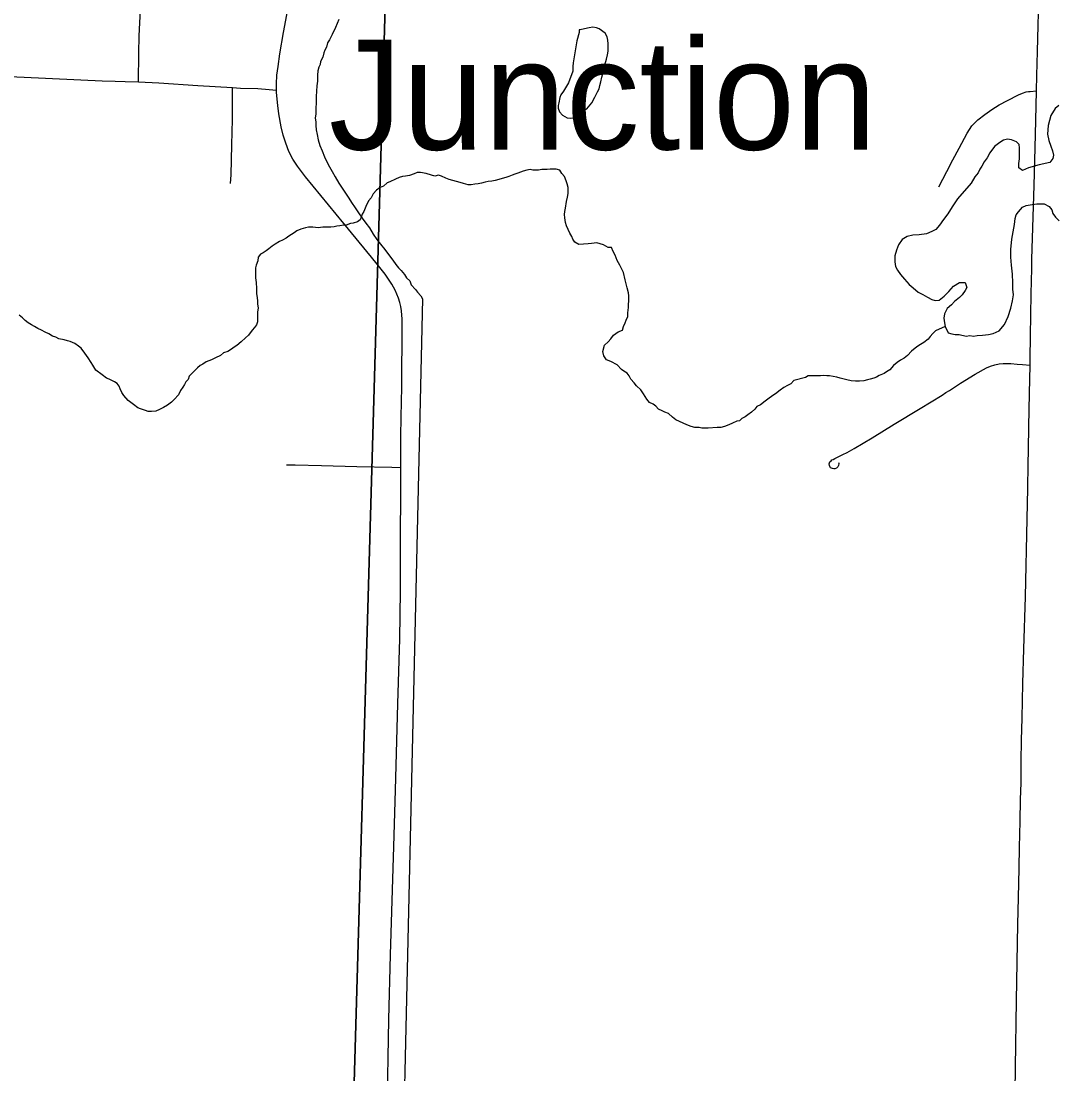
# Model space of a CAD drawing. Extents: x 2.4 to 73.1, y 4.5 to 25.6.
# Drawn here: x 33.3622 to 33.7341, y 19.1088 to 19.4866 of the extents above; entities that cross this region are included whole.
import ezdxf

# ---------------------------------------------------------------- set-up
doc = ezdxf.new("R2010")
doc.units = 0
for name, color, linetype in [('GM_X_County_Road', 7, 'Continuous'), ('GM_X_Major_River', 7, 'Continuous'), ('GM_X_Minor_Lake', 7, 'Continuous'), ('GM_X_Minor_River', 7, 'Continuous'), ('GM_X_Section', 7, 'Continuous'), ('GM_X_Township_Road', 7, 'Continuous'), ('GM_X_Unincorporated_Text', 7, 'Continuous')]:
    doc.layers.add(name, color=color, linetype=linetype)

msp = doc.modelspace()

# ---------------------------------------------------------------- linework, layer by layer
at = {"layer": 'GM_X_County_Road'}
for points in [[(33.72673, 19.4615), (33.72686, 19.46698), (33.72708, 19.47563), (33.72764, 19.49894), (33.72818, 19.52493)], [(33.40433, 19.4648), (33.40447, 19.47499), (33.40463, 19.48124), (33.40501, 19.49055), (33.40516, 19.4977)], [(33.33732, 19.4676), (33.36335, 19.46647), (33.39129, 19.46517), (33.39601, 19.46503), (33.3995, 19.46494), (33.40433, 19.4648)], [(33.72444, 19.36313), (33.72448, 19.36539), (33.72461, 19.37357), (33.72471, 19.38099), (33.72483, 19.38865), (33.72503, 19.39777), (33.7251, 19.40109), (33.72584, 19.42762), (33.72622, 19.4411), (33.72646, 19.45092), (33.72673, 19.4615)], [(33.71853, 19.06611), (33.71919, 19.11119), (33.71957, 19.13514), (33.72, 19.16249), (33.72023, 19.172), (33.72049, 19.18259), (33.72062, 19.1901), (33.72069, 19.19465), (33.72081, 19.19942), (33.72101, 19.20724), (33.72117, 19.2132), (33.72125, 19.22086), (33.72134, 19.22855), (33.72153, 19.23649), (33.72182, 19.24892), (33.72212, 19.26135), (33.72273, 19.27999), (33.72342, 19.30797), (33.72363, 19.31885), (33.72373, 19.32747), (33.7238, 19.33283), (33.72398, 19.34114), (33.72424, 19.35297), (33.72444, 19.36313)]]:
    msp.add_lwpolyline(points, dxfattribs=at)
at = {"layer": 'GM_X_Major_River'}
for points in [[(33.73473, 19.45629), (33.7334, 19.45516), (33.73187, 19.45269), (33.73091, 19.44908), (33.73072, 19.44604), (33.73109, 19.44376), (33.73185, 19.44167), (33.73242, 19.43996), (33.73279, 19.43843), (33.7326, 19.43729), (33.73146, 19.43578), (33.72765, 19.43503), (33.72385, 19.4339), (33.72175, 19.43296), (33.72042, 19.43391), (33.72043, 19.43543), (33.72062, 19.43714), (33.72063, 19.43942), (33.72063, 19.44113), (33.72044, 19.44227), (33.71949, 19.44323), (33.71778, 19.44399), (33.71626, 19.44419), (33.71493, 19.44381), (33.7136, 19.44305), (33.71169, 19.44154), (33.70998, 19.43926), (33.70902, 19.43755), (33.70788, 19.43604), (33.70712, 19.43452), (33.70635, 19.43338), (33.70578, 19.43205), (33.70464, 19.43073), (33.7033, 19.42845), (33.69835, 19.42276), (33.69644, 19.41992), (33.69491, 19.41745), (33.69339, 19.41536), (33.69186, 19.41328), (33.69053, 19.41176), (33.6892, 19.41101), (33.68729, 19.41025), (33.68463, 19.40988), (33.68235, 19.4097)], [(33.68235, 19.4097), (33.68026, 19.40932), (33.67854, 19.40819), (33.67721, 19.40629), (33.67644, 19.40439), (33.67587, 19.4023), (33.67587, 19.40021), (33.67605, 19.3985), (33.67681, 19.39717), (33.67795, 19.39564), (33.67928, 19.39393), (33.68098, 19.39202), (33.6825, 19.39088), (33.68421, 19.38935), (33.68592, 19.3884), (33.68763, 19.38744), (33.68915, 19.38668), (33.69029, 19.38629), (33.69181, 19.38648), (33.69352, 19.38781), (33.69524, 19.38951), (33.69695, 19.39141), (33.69905, 19.39273), (33.70114, 19.39272), (33.70171, 19.39101), (33.70113, 19.38987), (33.69999, 19.38836), (33.69904, 19.38741), (33.69732, 19.38589), (33.69618, 19.38476), (33.69466, 19.38343), (33.6937, 19.38153), (33.69351, 19.38001), (33.69369, 19.3783), (33.69388, 19.37697), (33.69502, 19.37469), (33.69635, 19.3743), (33.69749, 19.37411), (33.69901, 19.37411), (33.70148, 19.37353), (33.70281, 19.37371), (33.70414, 19.37352), (33.70547, 19.37371), (33.70738, 19.37389), (33.70947, 19.37407), (33.71118, 19.37445), (33.71327, 19.37539), (33.71518, 19.37767), (33.71652, 19.38052), (33.71747, 19.38355), (33.71805, 19.38621), (33.71843, 19.3883), (33.71825, 19.39039), (33.71825, 19.39267), (33.71807, 19.39572), (33.71769, 19.39895), (33.71751, 19.4018), (33.71751, 19.40465), (33.7179, 19.40826), (33.71829, 19.41092), (33.71886, 19.41358), (33.71906, 19.41567), (33.71944, 19.417), (33.7202, 19.41814), (33.72173, 19.41984), (33.72306, 19.42041), (33.72515, 19.42078), (33.72686, 19.42097), (33.72838, 19.42096), (33.72953, 19.42096), (33.73123, 19.42), (33.73218, 19.41886), (33.73256, 19.41753), (33.73351, 19.4162), (33.73484, 19.41486)]]:
    msp.add_lwpolyline(points, dxfattribs=at)
at = {"layer": 'GM_X_Minor_Lake'}
for points in [[(33.56176, 19.47953), (33.56041, 19.47163), (33.56021, 19.4703), (33.56021, 19.46859), (33.55868, 19.46442), (33.55696, 19.46138), (33.55601, 19.46005), (33.55563, 19.4591), (33.55524, 19.45721), (33.55505, 19.45625), (33.55505, 19.45531), (33.55543, 19.45397), (33.55657, 19.45283), (33.55827, 19.45188), (33.5596, 19.45168), (33.56056, 19.45187), (33.56208, 19.45281), (33.56341, 19.45395), (33.56532, 19.45508), (33.56703, 19.45717), (33.56818, 19.45926), (33.56913, 19.46116), (33.5697, 19.46229), (33.5699, 19.46343), (33.57028, 19.46476), (33.57066, 19.46647), (33.57124, 19.46856), (33.57181, 19.47084), (33.57239, 19.47293), (33.57277, 19.47445), (33.57296, 19.47578), (33.57296, 19.4773), (33.57297, 19.47844), (33.57278, 19.47977), (33.57259, 19.48091), (33.57183, 19.48224), (33.56975, 19.48377), (33.5688, 19.48415), (33.56746, 19.48435), (33.56613, 19.48416), (33.56442, 19.48379), (33.5629, 19.48341), (33.56252, 19.48341), (33.56252, 19.48322), (33.56252, 19.48246)], [(33.56252, 19.48246), (33.56176, 19.47953)]]:
    msp.add_lwpolyline(points, dxfattribs=at)
at = {"layer": 'GM_X_Minor_River'}
for points in [[(33.47621, 19.48709), (33.47506, 19.48424), (33.47391, 19.48177), (33.47296, 19.47987), (33.4722, 19.47874), (33.47181, 19.47722), (33.47124, 19.47608), (33.47086, 19.47513), (33.47048, 19.47361), (33.46971, 19.47209), (33.46952, 19.47095), (33.46914, 19.47), (33.46875, 19.46867), (33.46856, 19.46715), (33.46856, 19.46506), (33.46836, 19.46335), (33.46816, 19.45955), (33.46816, 19.45727), (33.46797, 19.45537), (33.46796, 19.45328), (33.46777, 19.45176), (33.46796, 19.45043), (33.46795, 19.4491), (33.46814, 19.44758), (33.46852, 19.44587)], [(33.46852, 19.44587), (33.46889, 19.44397), (33.46946, 19.44187), (33.47022, 19.43997), (33.47116, 19.43788), (33.47211, 19.43578), (33.47287, 19.43426), (33.47382, 19.43255), (33.47495, 19.43064), (33.47628, 19.42836), (33.47988, 19.42303), (33.48083, 19.4215), (33.48216, 19.4196), (33.48329, 19.4177), (33.48462, 19.41579), (33.48595, 19.41408), (33.48727, 19.41236), (33.4886, 19.41008), (33.48993, 19.40817), (33.49126, 19.40646), (33.49277, 19.40455), (33.49448, 19.40227), (33.49562, 19.40074), (33.49675, 19.39922), (33.4977, 19.39808), (33.49865, 19.39712), (33.49979, 19.3956), (33.50055, 19.39446), (33.50169, 19.39331), (33.50225, 19.39198), (33.50377, 19.39027), (33.50453, 19.38932), (33.50567, 19.38798), (33.50624, 19.38684), (33.50624, 19.38684)], [(33.57485, 19.3739), (33.57656, 19.37504), (33.57809, 19.3756), (33.57847, 19.37693), (33.57904, 19.37826), (33.57942, 19.37921), (33.58, 19.38054), (33.58, 19.38187), (33.58019, 19.38377), (33.5802, 19.38491), (33.58039, 19.38624), (33.58039, 19.38795), (33.5802, 19.38909), (33.57983, 19.3908), (33.57945, 19.39232), (33.57907, 19.39366), (33.57851, 19.39632), (33.57718, 19.39898), (33.57623, 19.4007), (33.57548, 19.4026), (33.57472, 19.40393), (33.57415, 19.40526), (33.57301, 19.40527), (33.5713, 19.40622), (33.56883, 19.40699), (33.56693, 19.40681), (33.56579, 19.40662), (33.56237, 19.40644), (33.56104, 19.4072), (33.56028, 19.40835), (33.5599, 19.4093), (33.55914, 19.41044), (33.55801, 19.4131), (33.55763, 19.41425), (33.55744, 19.41596), (33.55725, 19.4171), (33.55745, 19.41824), (33.55764, 19.41938), (33.55802, 19.42185), (33.55841, 19.42337), (33.5586, 19.4247), (33.5586, 19.42584), (33.5586, 19.42679), (33.55823, 19.42812), (33.55785, 19.42926), (33.55728, 19.43078), (33.55633, 19.43192), (33.55557, 19.43307), (33.55425, 19.43345), (33.55329, 19.43345), (33.55215, 19.43346), (33.55101, 19.43327), (33.54911, 19.43328), (33.54797, 19.43309), (33.54702, 19.43309), (33.54588, 19.4331), (33.54493, 19.43329), (33.54379, 19.4331), (33.54245, 19.43273), (33.54055, 19.43197), (33.53941, 19.43159), (33.53846, 19.43122), (33.53732, 19.43084), (33.53618, 19.43046), (33.53237, 19.42933), (33.53123, 19.42915), (33.5299, 19.42896), (33.52876, 19.42877), (33.52742, 19.4284), (33.52628, 19.42821), (33.52514, 19.42803), (33.52381, 19.42784), (33.52267, 19.42784), (33.52096, 19.42823), (33.51982, 19.42861), (33.51849, 19.42899), (33.51716, 19.42938), (33.51583, 19.42976), (33.51469, 19.43015), (33.51317, 19.43091), (33.51203, 19.43129), (33.5107, 19.43092), (33.50956, 19.4313), (33.50766, 19.43188), (33.50557, 19.43226), (33.50443, 19.43227), (33.50328, 19.4317), (33.50157, 19.43114), (33.50024, 19.43095), (33.4991, 19.43076), (33.49796, 19.43039), (33.49663, 19.42982), (33.49453, 19.42888), (33.49358, 19.4285), (33.49225, 19.42736), (33.49111, 19.42679), (33.48977, 19.42585), (33.48863, 19.42452), (33.48787, 19.42319), (33.48691, 19.42206), (33.48596, 19.41997)], [(33.48596, 19.41997), (33.48519, 19.41826), (33.48462, 19.41731), (33.48424, 19.41617), (33.48386, 19.41522), (33.48291, 19.41447), (33.48138, 19.41409), (33.48043, 19.4139), (33.47891, 19.41334), (33.47796, 19.41334), (33.47663, 19.41315), (33.47549, 19.41297), (33.47454, 19.41278), (33.47339, 19.41259), (33.47206, 19.4126), (33.47054, 19.4126), (33.46883, 19.41242), (33.46693, 19.41261), (33.46541, 19.41262), (33.46427, 19.41243), (33.46256, 19.41186), (33.46122, 19.4113), (33.46027, 19.41054), (33.45932, 19.40997), (33.45837, 19.40941), (33.45741, 19.40865), (33.45608, 19.40789), (33.45494, 19.40752), (33.45342, 19.40657), (33.45228, 19.40581), (33.45113, 19.40487), (33.45018, 19.40411), (33.44904, 19.40335), (33.44809, 19.40297), (33.44732, 19.40184), (33.44713, 19.40051), (33.44656, 19.39899), (33.44637, 19.39804), (33.44636, 19.39671), (33.44636, 19.39557), (33.44636, 19.39443), (33.44655, 19.39272), (33.44673, 19.39063), (33.44673, 19.38872), (33.44692, 19.38739), (33.4471, 19.38606), (33.4471, 19.38511), (33.44729, 19.38359), (33.44709, 19.38226), (33.44709, 19.38093), (33.44709, 19.37998), (33.44709, 19.37865), (33.4467, 19.37751), (33.44594, 19.37656), (33.44518, 19.37562), (33.44385, 19.37391), (33.4427, 19.37296), (33.44118, 19.37145), (33.43965, 19.37012), (33.4387, 19.36955), (33.43775, 19.3688), (33.43642, 19.36804), (33.4349, 19.36747), (33.43375, 19.36653), (33.43204, 19.36577), (33.43052, 19.36502), (33.42861, 19.36426), (33.42747, 19.3635), (33.42652, 19.36294), (33.42557, 19.36218), (33.42462, 19.36123), (33.42252, 19.35915), (33.42214, 19.35801), (33.42137, 19.35706), (33.4208, 19.35611), (33.42023, 19.35516), (33.41947, 19.35403), (33.4187, 19.35251), (33.41718, 19.3508), (33.41623, 19.34985), (33.4147, 19.34872), (33.41337, 19.34796), (33.41185, 19.34721), (33.41052, 19.34664), (33.409, 19.34645), (33.40785, 19.34646), (33.4069, 19.34684), (33.405, 19.34742), (33.40405, 19.3478), (33.40253, 19.34894), (33.40158, 19.34971), (33.40064, 19.35047), (33.39912, 19.35218), (33.39836, 19.35333), (33.39779, 19.35466), (33.39741, 19.35561), (33.39666, 19.35656), (33.39571, 19.35714), (33.39381, 19.35809), (33.39286, 19.35847), (33.39134, 19.35962)], [(33.50624, 19.38684), (33.49354, 18.82719), (33.49979, 18.81443), (33.50897, 18.73858), (33.51523, 18.73229), (33.56466, 18.5149), (33.60773, 18.46536), (33.68701, 17.98522)], [(33.39134, 19.35962), (33.38906, 19.36134), (33.38792, 19.36305), (33.38735, 19.364), (33.38622, 19.36572), (33.38508, 19.36743), (33.38375, 19.36914), (33.3828, 19.36991), (33.38147, 19.37086), (33.37976, 19.37163), (33.37881, 19.37182), (33.37767, 19.3722), (33.37577, 19.37259), (33.37463, 19.37316), (33.37349, 19.37354), (33.37216, 19.37431), (33.37083, 19.37488), (33.36951, 19.37565), (33.36817, 19.37622), (33.36704, 19.37699), (33.3659, 19.37756), (33.36476, 19.37832), (33.36362, 19.37909), (33.36267, 19.38004), (33.36153, 19.38099)], [(33.69388, 19.37697), (33.69046, 19.37546), (33.6895, 19.37451), (33.68855, 19.37338), (33.68779, 19.37243), (33.68626, 19.37129), (33.68512, 19.37054), (33.68417, 19.36997), (33.68322, 19.36921), (33.68189, 19.36807), (33.68036, 19.36656), (33.67922, 19.36561), (33.67789, 19.36486), (33.67674, 19.3641), (33.67541, 19.36296), (33.67408, 19.36145), (33.67293, 19.36069), (33.67198, 19.36012), (33.67027, 19.35937), (33.66932, 19.3588), (33.66837, 19.35842), (33.66703, 19.35805), (33.66608, 19.35786), (33.66475, 19.35748), (33.66323, 19.3573), (33.66171, 19.3573), (33.66019, 19.3575), (33.65867, 19.35788), (33.65772, 19.35807), (33.6562, 19.35846), (33.65506, 19.35884), (33.65373, 19.35904), (33.6524, 19.35923), (33.65145, 19.35923), (33.65031, 19.35943), (33.64916, 19.35924), (33.64783, 19.35924), (33.64631, 19.35925), (33.64479, 19.35925), (33.64384, 19.35869), (33.63965, 19.35756), (33.63851, 19.35642), (33.63737, 19.35585), (33.63604, 19.3551), (33.6347, 19.35415), (33.63299, 19.35282), (33.63204, 19.35226), (33.63032, 19.35093), (33.62937, 19.35018), (33.62766, 19.34885), (33.62633, 19.34828), (33.62556, 19.34734), (33.62442, 19.3462), (33.62309, 19.34525), (33.62214, 19.3445), (33.62099, 19.34393), (33.62004, 19.34317), (33.61909, 19.34298), (33.61757, 19.34223), (33.61624, 19.34166), (33.61471, 19.3411), (33.61338, 19.34072), (33.61205, 19.34072), (33.60882, 19.34054), (33.60768, 19.34055), (33.60654, 19.34055), (33.60559, 19.34074), (33.60407, 19.34075), (33.60273, 19.34113), (33.60121, 19.34171), (33.59989, 19.34228), (33.59855, 19.34285), (33.59723, 19.34343), (33.59609, 19.34438), (33.59457, 19.34572), (33.59324, 19.34629), (33.59229, 19.34667), (33.59096, 19.34725), (33.59001, 19.34839), (33.58906, 19.34916), (33.58773, 19.34973), (33.58678, 19.35087), (33.58621, 19.35182), (33.58565, 19.35278), (33.5847, 19.3543), (33.58318, 19.35563), (33.58223, 19.35678), (33.58109, 19.35811), (33.58052, 19.35925), (33.57977, 19.36021), (33.57863, 19.36097), (33.57768, 19.36154), (33.57616, 19.36326), (33.57388, 19.3644), (33.57236, 19.36498), (33.57141, 19.3665), (33.57104, 19.36802), (33.57161, 19.3703), (33.57294, 19.37144), (33.5739, 19.37258), (33.57485, 19.3739)]]:
    msp.add_lwpolyline(points, dxfattribs=at)
at = {"layer": 'GM_X_Section'}
for points in [[(33.49557, 19.58326), (33.48089, 19.0765), (32.97722, 19.08485), (32.98811, 19.59151)], [(33.98098, 19.57169), (33.9688, 19.06715), (33.48089, 19.0765), (33.49557, 19.58326)]]:
    msp.add_lwpolyline(points, close=True, dxfattribs=at)
at = {"layer": 'GM_X_Township_Road'}
for points in [[(33.45391, 19.46181), (33.45386, 19.46404), (33.45403, 19.46714), (33.45445, 19.47021), (33.45503, 19.47482), (33.45643, 19.48247), (33.4587, 19.49469), (33.46088, 19.5066), (33.46401, 19.52172), (33.46596, 19.53083), (33.46608, 19.53145)], [(33.40433, 19.4648), (33.41169, 19.46436), (33.42559, 19.4635), (33.43813, 19.46269)], [(33.4374, 19.4283), (33.43756, 19.43137), (33.4378, 19.4421), (33.43811, 19.45129), (33.43813, 19.46048), (33.43813, 19.46269)], [(33.43813, 19.46269), (33.44101, 19.4625), (33.4472, 19.46232), (33.45125, 19.46201), (33.45391, 19.46181)], [(33.4985, 19.32643), (33.49855, 19.33323), (33.49856, 19.33787), (33.49876, 19.35024), (33.49883, 19.35486), (33.49887, 19.36098), (33.49903, 19.37182), (33.49905, 19.37648), (33.49903, 19.37957), (33.49877, 19.38261), (33.49852, 19.38411), (33.49817, 19.38562), (33.49772, 19.3871), (33.4971, 19.38861), (33.49644, 19.38997), (33.49584, 19.39113), (33.49527, 19.39214), (33.49453, 19.39329), (33.49284, 19.39571), (33.49191, 19.39696), (33.49003, 19.39933), (33.48796, 19.40189), (33.47801, 19.41389), (33.46426, 19.43073), (33.46145, 19.43445), (33.45978, 19.43707), (33.45835, 19.43982), (33.4572, 19.4427), (33.45628, 19.44567), (33.45556, 19.44867), (33.45473, 19.45324), (33.45433, 19.45631), (33.45393, 19.46094), (33.45391, 19.46181)], [(33.69169, 19.42706), (33.6945, 19.43264), (33.69666, 19.43682), (33.69894, 19.44092), (33.70188, 19.44633), (33.70265, 19.44768), (33.70352, 19.44896), (33.70455, 19.4501), (33.7057, 19.45116), (33.70815, 19.45309), (33.71065, 19.45489), (33.71197, 19.45571), (33.71335, 19.45645), (33.71636, 19.45802), (33.7203, 19.46005), (33.72168, 19.46069), (33.72304, 19.46113), (33.72388, 19.46128), (33.72446, 19.46133), (33.72673, 19.4615)], [(33.65566, 19.32815), (33.65573, 19.32784), (33.65569, 19.32715), (33.65544, 19.32663), (33.65519, 19.32635), (33.65488, 19.32613), (33.65431, 19.32588), (33.65398, 19.32587), (33.65344, 19.32598), (33.65309, 19.32614), (33.65281, 19.32629), (33.6526, 19.32653), (33.65241, 19.32707), (33.65233, 19.32765), (33.6524, 19.32803), (33.65256, 19.32836), (33.65299, 19.32883), (33.6533, 19.32907), (33.65373, 19.3293), (33.65435, 19.32961), (33.65599, 19.3304), (33.65722, 19.33104), (33.6587, 19.33174), (33.66124, 19.3332), (33.66775, 19.33708), (33.67568, 19.34191), (33.68496, 19.34754), (33.69287, 19.35239), (33.69415, 19.3533), (33.69548, 19.35405), (33.69938, 19.35658), (33.70465, 19.35986), (33.70872, 19.36211), (33.71015, 19.36273), (33.71179, 19.36321), (33.71326, 19.36353), (33.7147, 19.36374), (33.71619, 19.36374), (33.71756, 19.36367), (33.71983, 19.36349), (33.7217, 19.36334), (33.72444, 19.36313)], [(33.45747, 19.32735), (33.46063, 19.32733), (33.47008, 19.32709), (33.48269, 19.32669), (33.49529, 19.32648), (33.4985, 19.32643)], [(33.49322, 19.07488), (33.49361, 19.0941), (33.4942, 19.12828), (33.49481, 19.15157), (33.49602, 19.19038), (33.49665, 19.21057), (33.49744, 19.24163), (33.49819, 19.26492), (33.49842, 19.28199), (33.49841, 19.29597), (33.49847, 19.32238), (33.4985, 19.32643)]]:
    msp.add_lwpolyline(points, dxfattribs=at)

# ---------------------------------------------------------------- texts
at = {"layer": 'GM_X_Unincorporated_Text'}
msp.add_text('Junction', height=0.039489, rotation=0, dxfattribs=at).set_placement((33.47266, 19.44043))

doc.saveas('drawing.dxf')
